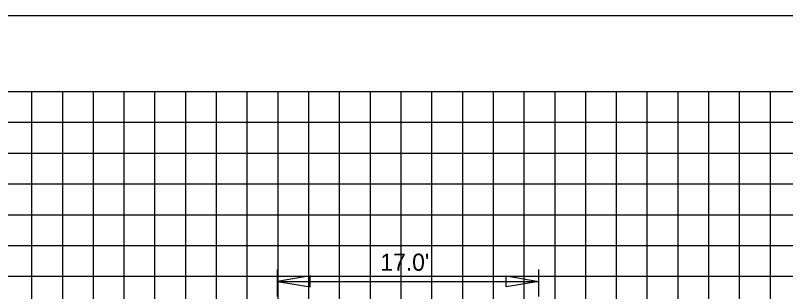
# Model space of a CAD drawing. Extents: x 2193008 to 2198143, y 1236112 to 1237864.
# Drawn here: x 2195451.7 to 2195501.8, y 1237210.1 to 1237228 of the extents above; entities that cross this region are included whole.
import ezdxf

# ---------------------------------------------------------------- set-up
doc = ezdxf.new("R2010")
doc.units = 0
for name, color, linetype in [('GSDIMS', 7, 'Continuous'), ('Level 1', 7, 'Continuous'), ('Level 55', 7, 'Continuous'), ('M-ROADS', 7, 'Continuous')]:
    doc.layers.add(name, color=color, linetype=linetype)

msp = doc.modelspace()

# ---------------------------------------------------------------- linework, layer by layer
at = {"layer": 'GSDIMS'}
for p, q in [((2195468.745, 1237209.793), (2195468.745, 1237211.535)), ((2195485.73, 1237209.793), (2195485.73, 1237211.535)), ((2195468.745, 1237210.777), (2195485.73, 1237210.777))]:
    msp.add_line(p, q, dxfattribs=at)
for points in [[(2195468.745, 1237210.777), (2195470.873, 1237210.43), (2195470.873, 1237211.124)], [(2195485.73, 1237210.777), (2195483.601, 1237210.43), (2195483.601, 1237211.124)]]:
    msp.add_lwpolyline(points, close=True, dxfattribs=at)
at = {"layer": 'Level 1'}
msp.add_line((2195228.783, 1237228.046), (2195528.783, 1237228.046), dxfattribs=at)
at = {"layer": 'M-ROADS'}
for p, q in [((2195388.783, 1237223.106), (2195518.783, 1237223.106)), ((2195452.783, 1237163.106), (2195452.783, 1237223.106)), ((2195454.783, 1237163.106), (2195454.783, 1237223.106)), ((2195456.783, 1237163.106), (2195456.783, 1237223.106)), ((2195458.783, 1237163.106), (2195458.783, 1237223.106)), ((2195460.783, 1237163.106), (2195460.783, 1237223.106)), ((2195462.783, 1237163.106), (2195462.783, 1237223.106)), ((2195464.783, 1237163.106), (2195464.783, 1237223.106)), ((2195466.783, 1237163.106), (2195466.783, 1237223.106)), ((2195468.783, 1237163.106), (2195468.783, 1237223.106)), ((2195470.783, 1237163.106), (2195470.783, 1237223.106)), ((2195472.783, 1237163.106), (2195472.783, 1237223.106)), ((2195474.783, 1237163.106), (2195474.783, 1237223.106)), ((2195476.783, 1237163.106), (2195476.783, 1237223.106)), ((2195478.783, 1237163.106), (2195478.783, 1237223.106)), ((2195480.783, 1237163.106), (2195480.783, 1237223.106)), ((2195482.783, 1237163.106), (2195482.783, 1237223.106)), ((2195484.783, 1237163.106), (2195484.783, 1237223.106)), ((2195486.783, 1237163.106), (2195486.783, 1237223.106)), ((2195488.783, 1237163.106), (2195488.783, 1237223.106)), ((2195490.783, 1237163.106), (2195490.783, 1237223.106)), ((2195492.783, 1237163.106), (2195492.783, 1237223.106)), ((2195494.783, 1237163.106), (2195494.783, 1237223.106)), ((2195496.783, 1237163.106), (2195496.783, 1237223.106)), ((2195498.783, 1237163.106), (2195498.783, 1237223.106)), ((2195500.783, 1237163.106), (2195500.783, 1237223.106)), ((2195388.783, 1237221.106), (2195518.783, 1237221.106)), ((2195388.783, 1237219.106), (2195518.783, 1237219.106)), ((2195388.783, 1237217.106), (2195518.783, 1237217.106)), ((2195388.783, 1237215.106), (2195518.783, 1237215.106)), ((2195388.783, 1237213.106), (2195518.783, 1237213.106)), ((2195388.783, 1237211.106), (2195518.783, 1237211.106))]:
    msp.add_line(p, q, dxfattribs=at)

# ---------------------------------------------------------------- texts
at = {"layer": 'Level 55'}
msp.add_text("17.0'", height=1.1105, dxfattribs=at).set_placement((2195475.433, 1237211.465))

doc.saveas('drawing.dxf')
